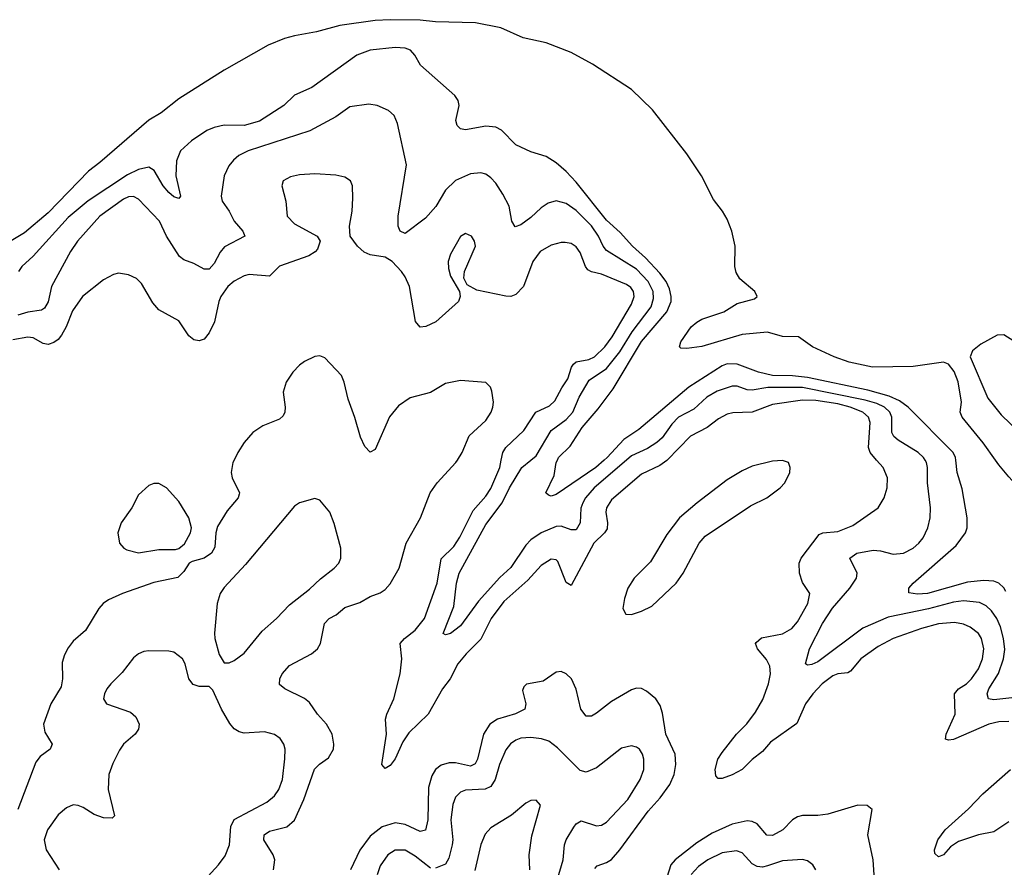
# Model space of a CAD drawing. Header units: inches. Extents: x 1449094 to 1618372, y 389908 to 534307.
# Tile 483 of 494: x 1601437 to 1605352, y 518381 to 521751. Entities that reach past the tile are written whole.
import ezdxf

# ---------------------------------------------------------------- set-up
doc = ezdxf.new("R2010")
doc.units = ezdxf.units.IN
doc.header["$MEASUREMENT"] = 0
doc.layers.add('B6501', color=7, linetype='Continuous')
doc.layers.add('B6502', color=7, linetype='Continuous')

msp = doc.modelspace()

# ---------------------------------------------------------------- linework, layer by layer
at = {"layer": 'B6501', "color": 5}
for points, elevation in [([(1602289.7, 520000), (1602285, 519990), (1602278.2, 519950), (1602281.6, 519930), (1602311.5, 519870), (1602310, 519864), (1602306.3, 519850), (1602262.1, 519797.9), (1602224.1, 519735.9), (1602217.5, 519710), (1602213.4, 519653.4), (1602199.2, 519630), (1602170, 519609.8), (1602122.8, 519597.2), (1602110.3, 519589.7), (1602090, 519557.2), (1602066.4, 519533.6), (1601970, 519512.8), (1601846, 519470), (1601790, 519444.1), (1601769.2, 519430), (1601751.3, 519410), (1601698.3, 519321.8), (1601650, 519280.4), (1601630, 519254), (1601614.8, 519225.2), (1601605.6, 519194.4), (1601606.9, 519130), (1601602.3, 519097.7), (1601561, 519030), (1601531.9, 518950), (1601537.5, 518917.5), (1601566.7, 518870), (1601558.4, 518850), (1601518.7, 518821.3), (1601500.8, 518799.2), (1601430.2, 518610)], 420), ([(1602446.2, 518370), (1602451.6, 518410), (1602445.5, 518430), (1602408.2, 518490), (1602408.8, 518510), (1602430, 518523.8), (1602499, 518541), (1602530, 518567.5), (1602567.3, 518650), (1602608.9, 518771.1), (1602628.7, 518791.3), (1602664.4, 518815.6), (1602684.3, 518850), (1602686.5, 518870), (1602678.9, 518910), (1602657, 518950), (1602621, 518990), (1602590, 519035.8), (1602570, 519051.6), (1602491.6, 519090), (1602470, 519108), (1602471.2, 519130), (1602480.4, 519150), (1602510, 519183.6), (1602596.9, 519230), (1602621.1, 519250), (1602632.9, 519270), (1602649.1, 519350), (1602667.7, 519370), (1602695.2, 519384.8), (1602730, 519414.2), (1602790, 519433.6), (1602830, 519457.4), (1602870, 519472.7), (1602890, 519485.6), (1602910, 519507.8), (1602945.7, 519570), (1602973.5, 519670), (1603030.3, 519769.7), (1603069, 519870), (1603096.9, 519910), (1603171.6, 519990), (1603177.8, 520000)], 420), ([(1604011.8, 520000), (1604010, 519998.1), (1603981.9, 519978.1), (1603910, 519943.4), (1603790, 519842.2), (1603770.7, 519810), (1603767.7, 519792.3), (1603774.9, 519750), (1603773.6, 519726.4), (1603762.5, 519710), (1603720.3, 519670), (1603630, 519501), (1603610, 519513.3), (1603576.6, 519596.6), (1603570, 519603.9), (1603550, 519605.3), (1603510, 519581.4), (1603457.4, 519522.6), (1603361.8, 519438.2), (1603311.6, 519370), (1603270, 519287.6), (1603212.1, 519230), (1603179, 519190), (1603148.6, 519130), (1603118.6, 519090), (1603061.6, 518990), (1602984.8, 518915.2), (1602960.7, 518879.3), (1602930, 518812.6), (1602910, 518785.1), (1602890, 518773.6), (1602877.4, 518790), (1602895.1, 518910), (1602892.2, 518970), (1602897.2, 518990), (1602925.3, 519050), (1602949.2, 519150), (1602956.5, 519210), (1602950.5, 519270), (1602967, 519290), (1603010, 519323.6), (1603046.7, 519370), (1603096.9, 519510), (1603112.3, 519607.7), (1603163.4, 519656.6), (1603186.7, 519693.3), (1603240.4, 519799.7), (1603290, 519856.4), (1603310, 519887.6), (1603346.6, 519970), (1603352, 520000)], 380), ([(1603850.3, 520000), (1603721.7, 519890), (1603686.5, 519850), (1603675.6, 519830), (1603668.5, 519808.5), (1603665.3, 519750), (1603650, 519722), (1603630, 519722.6), (1603590, 519737.2), (1603570, 519736.4), (1603510, 519711.1), (1603470, 519683.1), (1603450, 519661.2), (1603390, 519573.3), (1603346.5, 519533.5), (1603261.5, 519438.5), (1603190, 519340.7), (1603150, 519309.8), (1603130, 519305.1), (1603120.9, 519310), (1603162.7, 519417.3), (1603173.2, 519510), (1603184.7, 519550), (1603290, 519743.5), (1603354.9, 519830), (1603384.1, 519890), (1603433.1, 519970), (1603469.6, 520000)], 360), ([(1603761.5, 520000), (1603728, 519970), (1603570, 519863.6), (1603550, 519857), (1603540.1, 519860.1), (1603529.6, 519870), (1603561.6, 519938.4), (1603569.9, 519990), (1603574.8, 520000)], 340), ([(1605370, 518960.2), (1605330, 518958.6), (1605290, 518950.4), (1605150, 518888.2), (1605130, 518886.3), (1605118.4, 518890), (1605121, 518910), (1605157.1, 518990), (1605154.5, 519070), (1605170.3, 519089.7), (1605202.4, 519110), (1605221.8, 519130), (1605248.9, 519170), (1605265.3, 519210), (1605270.8, 519250), (1605261.3, 519290), (1605249.1, 519310), (1605215.8, 519335.8), (1605190, 519347.5), (1605153.8, 519353.8), (1605090, 519348.2), (1605022.8, 519330), (1604910.3, 519290), (1604850, 519258.4), (1604781, 519210), (1604740, 519160), (1604730, 519153.7), (1604690, 519149.4), (1604670, 519141.8), (1604627.6, 519110), (1604590.7, 519070), (1604561.7, 519030), (1604527.5, 518952.5), (1604422.4, 518877.6), (1604390, 518841.2), (1604350, 518809.9), (1604310, 518769.9), (1604270, 518748.5), (1604230, 518734.3), (1604214.2, 518734.2), (1604204.7, 518744.7), (1604202, 518770), (1604213.3, 518810), (1604230, 518837.4), (1604287.5, 518910), (1604328.7, 518951.3), (1604362.1, 518997.9), (1604391.5, 519048.5), (1604414.1, 519110), (1604422.6, 519150), (1604419.8, 519179.8), (1604406.7, 519206.7), (1604370.7, 519250), (1604362.6, 519270), (1604365, 519275), (1604386.6, 519293.4), (1604470, 519308.9), (1604507.6, 519330), (1604530, 519357.3), (1604570.6, 519430), (1604578.5, 519470), (1604550, 519513.6), (1604537.5, 519550), (1604536.5, 519590), (1604544.4, 519610), (1604615.8, 519704.2), (1604630, 519711.3), (1604690, 519716), (1604750, 519739.4), (1604850.5, 519809.5), (1604875, 519850), (1604886.8, 519890), (1604887.8, 519930), (1604869.8, 519970), (1604844.4, 520000)], 380), ([(1605430, 519060.1), (1605310, 519046.3), (1605288.8, 519050), (1605284.1, 519070), (1605290.9, 519090), (1605329.1, 519150.9), (1605349.5, 519210), (1605353.5, 519246.5), (1605349.2, 519290), (1605336.7, 519336.7), (1605322.6, 519370), (1605301, 519401), (1605280, 519420), (1605254, 519434), (1605190, 519440.9), (1605150, 519435.4), (1605050, 519407.8), (1604890, 519374.8), (1604788.9, 519331.1), (1604610, 519198.3), (1604586.6, 519186.6), (1604570, 519184.7), (1604562, 519190), (1604577.3, 519250), (1604628.5, 519350), (1604669.2, 519410.8), (1604738.3, 519490), (1604765, 519530), (1604766.7, 519550), (1604737.7, 519610), (1604765.1, 519630), (1604830, 519641.6), (1604859.6, 519639.6), (1604910, 519626.1), (1604951.6, 519630), (1604989.7, 519650), (1605012.7, 519670), (1605028.8, 519691.2), (1605047.4, 519730), (1605056.8, 519770), (1605059.1, 519810), (1605046.9, 519910), (1605047.3, 519970), (1605043, 519990), (1605036.8, 520000)], 360), ([(1605358, 519478), (1605350, 519492.2), (1605330, 519511), (1605310, 519518.2), (1605270, 519521.3), (1605205.9, 519514.1), (1605046.8, 519470), (1605006.8, 519466.8), (1604972.7, 519472.7), (1604971.8, 519490), (1604989.7, 519510), (1605160.2, 519659.8), (1605197.5, 519710), (1605204.7, 519730), (1605204.9, 519770), (1605185, 519885), (1605164.3, 519950), (1605159.3, 520000)], 340), ([(1605435.8, 520000), (1605436.4, 519996.4), (1605461.2, 519910), (1605464.7, 519875.3), (1605455.3, 519864.7), (1605410, 519889.2), (1605370, 519933.2), (1605330, 519981.2), (1605316.7, 520000)], 320), ([(1602171.6, 518330), (1602228, 518390), (1602253.6, 518426.4), (1602270.6, 518470), (1602277, 518543), (1602289.5, 518570.5), (1602420.2, 518639.8), (1602450, 518665.4), (1602467.3, 518690), (1602481.5, 518730), (1602491.9, 518811.9), (1602492.1, 518850), (1602486.9, 518870), (1602472.4, 518892.4), (1602450, 518908.3), (1602410, 518919.7), (1602330, 518914), (1602310, 518919.2), (1602290, 518931.2), (1602272.2, 518952.2), (1602239.7, 519010), (1602205.6, 519085.6), (1602190, 519099.3), (1602150, 519099.5), (1602126.9, 519106.9), (1602109.8, 519129.8), (1602095.1, 519190), (1602084.7, 519210), (1602050, 519236.4), (1602030, 519240.4), (1601950, 519241.3), (1601930, 519238.7), (1601910, 519229.6), (1601890, 519214), (1601844.1, 519155.9), (1601799.5, 519110), (1601783.1, 519090), (1601774, 519070), (1601770.4, 519050), (1601782, 519030), (1601878.1, 518998.1), (1601899.1, 518979.1), (1601911.5, 518950), (1601909, 518930), (1601896, 518910), (1601850, 518870.9), (1601833.3, 518846.7), (1601806.8, 518793.2), (1601792.1, 518750), (1601789.4, 518689.4), (1601814.3, 518585.7), (1601804.4, 518575.6), (1601770, 518577.1), (1601733.3, 518590), (1601690, 518618.5), (1601670, 518627), (1601650, 518628.7), (1601622.9, 518617.1), (1601590, 518589.8), (1601547, 518530), (1601534, 518490), (1601542.7, 518450), (1601594, 518370)], 440), ([(1603724.5, 518375.5), (1603733.7, 518386.3), (1603770, 518399.1), (1603790, 518411.3), (1603823.6, 518450), (1603935.8, 518604.2), (1603983.2, 518656.8), (1604022.5, 518710), (1604039.5, 518750), (1604046.3, 518790), (1604043.1, 518830), (1604005.7, 518910), (1603993, 518993), (1603983.6, 519023.6), (1603966.3, 519050), (1603930, 519081.3), (1603910, 519091.2), (1603890, 519092.4), (1603870, 519085.7), (1603790, 519039.8), (1603730, 518993.6), (1603710, 518982.2), (1603690, 518981.5), (1603668.1, 519010), (1603650, 519089.3), (1603631, 519130), (1603610, 519149.7), (1603590, 519158.7), (1603570, 519157), (1603518.9, 519121.1), (1603451.8, 519108.2), (1603441.6, 519098.4), (1603435.8, 519084.2), (1603450.2, 519030), (1603444.9, 519010), (1603408.6, 518991.4), (1603337.4, 518970), (1603305.8, 518950), (1603281, 518910), (1603258, 518810), (1603248.1, 518791.9), (1603230, 518782.8), (1603170, 518795.5), (1603144.2, 518795.8), (1603113.5, 518786.5), (1603091, 518769), (1603076, 518744), (1603062.7, 518697.3), (1603059.6, 518570), (1603050, 518527.8), (1603030, 518523), (1602970, 518550.3), (1602930, 518557.9), (1602877.9, 518542.1), (1602830, 518504.5), (1602790, 518449), (1602752.9, 518370)], 420), ([(1603573.5, 518330), (1603597.8, 518410), (1603602.8, 518470), (1603609.9, 518490), (1603640.4, 518539.6), (1603650, 518553.8), (1603670, 518565.4), (1603730, 518545.8), (1603750, 518548.4), (1603770, 518560.6), (1603855.2, 518650), (1603903.9, 518730), (1603918.3, 518770), (1603918.5, 518810), (1603913.5, 518830), (1603901.1, 518850), (1603890, 518858.7), (1603870, 518863.1), (1603830, 518854), (1603730, 518775.5), (1603690, 518758.8), (1603665.8, 518765.8), (1603576, 518856), (1603541.6, 518881.6), (1603511.7, 518891.7), (1603470, 518896.9), (1603430, 518893.7), (1603410, 518886.4), (1603388.9, 518871.1), (1603370, 518847.2), (1603344.6, 518790), (1603327.2, 518730), (1603310, 518701.5), (1603288.5, 518691.5), (1603210, 518687.5), (1603190, 518679.4), (1603170, 518659.7), (1603159.1, 518630), (1603151.3, 518570), (1603159.1, 518490), (1603156.4, 518470), (1603143.6, 518416.4), (1603130, 518393.2), (1603090, 518377.5)], 440), ([(1605370, 518562), (1605310, 518521.1), (1605249.9, 518509.9), (1605170, 518482.8), (1605138.6, 518461.4), (1605110, 518430.7), (1605090, 518421.8), (1605075.7, 518435.7), (1605074.3, 518450), (1605087.9, 518490), (1605116.4, 518530), (1605210, 518613.7), (1605266.8, 518673.2), (1605376.6, 518770)], 380), ([(1603464.9, 518370), (1603462.9, 518430), (1603473.9, 518506.1), (1603507.6, 518627.6), (1603490, 518647.3), (1603470, 518646.3), (1603450, 518635.4), (1603392.7, 518587.3), (1603310, 518538), (1603287.8, 518512.2), (1603270, 518471.8), (1603247.3, 518367.3)], 460), ([(1604834.6, 518350), (1604831, 518410), (1604809.9, 518510), (1604827, 518610), (1604806.3, 518626.3), (1604770, 518627.2), (1604650, 518591.3), (1604610, 518586.1), (1604550, 518587), (1604530, 518581.4), (1604510, 518569.8), (1604470.8, 518529.2), (1604430, 518506.4), (1604408.3, 518508.2), (1604370, 518553.2), (1604350, 518563.2), (1604330, 518565.6), (1604270, 518552), (1604190, 518516.7), (1604130, 518478), (1604043.8, 518410), (1604025.6, 518390), (1604010, 518340.4)], 420), ([(1603070, 518377.6), (1603010, 518425.4), (1602970, 518449), (1602930, 518449), (1602900.2, 518430), (1602870, 518386.3), (1602858.4, 518350)], 440), ([(1604602, 518370), (1604590.9, 518390.9), (1604570, 518406), (1604550, 518412.1), (1604470, 518406.5), (1604410, 518385.9), (1604390, 518381.6), (1604370, 518384.3), (1604350, 518395), (1604310, 518438.2), (1604286.6, 518446.6), (1604230, 518438.1), (1604172.9, 518410), (1604136.6, 518383.4), (1604107.4, 518352.6)], 440)]:
    msp.add_lwpolyline(points, dxfattribs=dict(at, elevation=elevation))
for points, elevation in [([(1604470, 519998.5), (1604430, 519996.2), (1604350, 519976.2), (1604310, 519957.8), (1604250, 519921.8), (1604130.3, 519830), (1604061.1, 519770), (1604010, 519703.5), (1603944.6, 519595.4), (1603880.3, 519530), (1603854.9, 519490), (1603841.3, 519450), (1603835.8, 519410), (1603847.4, 519387.4), (1603870, 519385.7), (1603910, 519398.9), (1603950, 519419.6), (1604046.9, 519510), (1604075.6, 519550), (1604139.3, 519670), (1604163.2, 519696.8), (1604342.5, 519817.5), (1604408.2, 519850), (1604461, 519890), (1604479.3, 519910), (1604499.8, 519950), (1604501.1, 519970), (1604494.5, 519990)], 420), ([(1601990, 519907.3), (1601970, 519907), (1601950, 519899.5), (1601910, 519861.2), (1601882.4, 519810), (1601841.1, 519750), (1601827.2, 519710), (1601834.4, 519670), (1601850.5, 519650), (1601863.2, 519643.2), (1601910, 519631.3), (1601990, 519643.8), (1602056.1, 519643.9), (1602070, 519647.7), (1602092.8, 519667.2), (1602115.6, 519710), (1602119.7, 519730), (1602109.7, 519770), (1602070, 519835.6), (1602020.9, 519890)], 420), ([(1602610, 519847), (1602550, 519829.6), (1602530, 519816.2), (1602335, 519585), (1602250, 519493.1), (1602234.5, 519470), (1602222, 519430), (1602211.1, 519311.1), (1602213, 519290), (1602230, 519226.8), (1602250, 519193.4), (1602270, 519193.7), (1602290, 519202.8), (1602330, 519232.6), (1602401, 519319), (1602458.7, 519370), (1602510, 519424.4), (1602590, 519486.9), (1602632.8, 519527.2), (1602688, 519570), (1602705.4, 519590), (1602713.7, 519610), (1602713.8, 519650), (1602687.2, 519747.2), (1602670, 519792.3), (1602630, 519840.9)], 440)]:
    msp.add_lwpolyline(points, close=True, dxfattribs=dict(at, elevation=elevation))
at = {"layer": 'B6502', "color": 5}
for points, elevation in [([(1605316.7, 520000), (1605268.4, 520068.5), (1605184.5, 520170), (1605176, 520190), (1605181.2, 520230), (1605168.5, 520311.5), (1605152.8, 520352.8), (1605130, 520382), (1605110, 520389.7), (1604990, 520371.6), (1604828, 520370), (1604735.3, 520390), (1604675.3, 520410), (1604589.2, 520450), (1604534, 520490), (1604470, 520491.8), (1604410, 520509.1), (1604310, 520498.9), (1604150, 520451.3), (1604090, 520443.6), (1604065.4, 520445.4), (1604061.2, 520450), (1604066, 520470), (1604107.6, 520530), (1604130, 520548), (1604150, 520560.5), (1604237.2, 520590), (1604290, 520622.4), (1604358.3, 520641.7), (1604369.2, 520650), (1604360.5, 520670), (1604300.8, 520720.8), (1604285.9, 520745.9), (1604280.6, 520770), (1604282.5, 520850), (1604269.1, 520910), (1604250, 520958), (1604231.8, 520990), (1604195.9, 521035.9), (1604147.6, 521130), (1604090, 521218), (1603953.4, 521393.4), (1603870, 521473.4), (1603714.6, 521574.6), (1603630, 521621.3), (1603530, 521659.6), (1603439, 521679), (1603350, 521718.9), (1603250, 521738.1), (1603090, 521742.6), (1603030, 521749.5), (1602910, 521751.2), (1602850, 521747.5), (1602710, 521728.5), (1602617.6, 521702.4), (1602530, 521687.7), (1602490, 521675.8), (1602425.6, 521650), (1602249.8, 521550.2), (1602070, 521436.6), (1601999.5, 521380.5), (1601950, 521351.2), (1601756, 521184), (1601710, 521149.2), (1601550, 520983.1), (1601456.1, 520903.9), (1601250, 520780.9)], 320), ([(1603574.8, 520000), (1603579.8, 520010), (1603625.2, 520054.8), (1603672.9, 520130), (1603736.8, 520203.2), (1603796.9, 520283.1), (1603910, 520471.6), (1604010.3, 520590), (1604027.2, 520630), (1604028, 520650), (1604020.7, 520680.7), (1604007.1, 520710), (1603983, 520743), (1603924.7, 520804.7), (1603873.6, 520850), (1603824.4, 520904.4), (1603770, 520953.6), (1603650, 521105.6), (1603610, 521148), (1603570, 521182.2), (1603530, 521207.1), (1603470, 521225.4), (1603410, 521253.5), (1603352.3, 521312.3), (1603330, 521323.5), (1603290, 521327.8), (1603210, 521313.6), (1603190, 521317), (1603177, 521330), (1603171.6, 521350), (1603184.2, 521410), (1603180.9, 521430), (1603167.7, 521450), (1603030.7, 521570), (1603007.8, 521610), (1602990.9, 521630), (1602970, 521637.8), (1602930, 521640.6), (1602830.4, 521630), (1602778.2, 521610), (1602598.6, 521481.4), (1602530, 521451.4), (1602487.2, 521410), (1602390, 521348.2), (1602330, 521330.5), (1602250, 521331.2), (1602210, 521323), (1602181.5, 521310), (1602120.8, 521270), (1602076.1, 521230), (1602061, 521190), (1602058, 521130), (1602076.9, 521050), (1602070, 521040.5), (1602050, 521047.2), (1602030, 521064.6), (1602007.5, 521090), (1601971.7, 521151.7), (1601950, 521165.3), (1601910, 521155.1), (1601866.3, 521133.7), (1601709.2, 521030.8), (1601630, 520964.9), (1601490, 520811.2), (1601445.8, 520770), (1601431.9, 520750)], 340), ([(1603469.6, 520000), (1603490, 520016.8), (1603550, 520117), (1603610, 520161.4), (1603637, 520190), (1603661.4, 520250), (1603701.9, 520318.1), (1603770, 520364.1), (1603822.7, 520430), (1603872.8, 520510), (1603947.7, 520610), (1603957.2, 520642.8), (1603955.5, 520670), (1603936.3, 520710), (1603890, 520759.2), (1603770, 520833.2), (1603756.4, 520850), (1603739.1, 520890), (1603710, 520932.1), (1603650, 520992.2), (1603610, 521020.5), (1603570, 521030.5), (1603538.7, 521021.3), (1603510, 521002.6), (1603470, 520964.9), (1603430, 520935.5), (1603407.1, 520927.1), (1603394, 520950), (1603383.7, 521010), (1603357.8, 521057.8), (1603330, 521100.5), (1603310, 521122.6), (1603290, 521136.4), (1603270, 521142.4), (1603230, 521138.9), (1603170, 521111.3), (1603130, 521073.8), (1603091.6, 521008.4), (1603050, 520962.2), (1602970, 520901.3), (1602950, 520909.7), (1602942.2, 520930), (1602941.4, 520970), (1602974.6, 521174.6), (1602938.6, 521338.6), (1602925.6, 521370), (1602903.7, 521390), (1602859, 521410), (1602824.9, 521415.1), (1602750, 521404.7), (1602694.5, 521365.5), (1602590.9, 521309.1), (1602345.3, 521230), (1602309, 521211), (1602287, 521193), (1602268.9, 521170), (1602250.3, 521130), (1602237.8, 521050), (1602241.7, 521030), (1602270, 520990.4), (1602289.7, 520949.7), (1602324.2, 520910), (1602331.7, 520890), (1602251.5, 520848.5), (1602233.5, 520826.5), (1602210, 520781.5), (1602190, 520759.8), (1602170, 520758.8), (1602130, 520781.2), (1602090, 520796.4), (1602073, 520810), (1602020.3, 520890), (1601992.5, 520950), (1601910, 521036.9), (1601890, 521048.3), (1601870, 521046.4), (1601850, 521038), (1601755.5, 520970), (1601667.2, 520870), (1601639.4, 520830), (1601563, 520690), (1601550.1, 520629.9), (1601536.2, 520603.8), (1601524, 520596), (1601470, 520588.5), (1601430, 520575.9)], 360), ([(1603352, 520000), (1603357.5, 520030), (1603369.4, 520050), (1603441.9, 520118.1), (1603489.1, 520190), (1603543.7, 520216.3), (1603564.7, 520235.3), (1603592.1, 520287.9), (1603616.7, 520323.3), (1603630.6, 520369.4), (1603639.1, 520380.9), (1603650, 520390.1), (1603699.5, 520400.5), (1603722.2, 520410), (1603763.9, 520450), (1603792.7, 520490), (1603870, 520619.7), (1603880.2, 520650), (1603878.2, 520670), (1603866.9, 520686.9), (1603850, 520698.8), (1603750, 520739), (1603710, 520748.1), (1603696.6, 520756.6), (1603686.2, 520770), (1603665.8, 520825.8), (1603650, 520848.6), (1603630, 520861.4), (1603605.7, 520865.7), (1603590, 520865.8), (1603550, 520854.8), (1603507.1, 520830), (1603477.4, 520790), (1603440.9, 520690), (1603410, 520658.3), (1603390, 520650.6), (1603370, 520651.4), (1603255.2, 520675.2), (1603216.6, 520696.6), (1603203.2, 520723.2), (1603206, 520750), (1603249.2, 520850), (1603245.2, 520870), (1603233.2, 520890), (1603210, 520901.2), (1603190, 520888.7), (1603150, 520819), (1603140.4, 520790), (1603141.7, 520761.7), (1603150, 520731.3), (1603185.5, 520670), (1603188.2, 520650), (1603181.6, 520630), (1603091.7, 520550), (1603051.5, 520531.5), (1603030, 520528.2), (1603011, 520551), (1602986.9, 520690), (1602970, 520728.7), (1602954.9, 520750), (1602917.7, 520790), (1602890, 520807), (1602830, 520815.7), (1602806.6, 520826.6), (1602780.4, 520850), (1602751.2, 520890), (1602748.2, 520930), (1602759.1, 520990), (1602761.1, 521041.1), (1602759.7, 521090), (1602751.8, 521110), (1602730, 521124.7), (1602693.4, 521133.4), (1602610, 521137.8), (1602550, 521134.6), (1602513.8, 521126.2), (1602484.9, 521110), (1602478.9, 521090), (1602494.6, 521030), (1602500.4, 520970), (1602530, 520939.6), (1602619.5, 520890), (1602632.2, 520870), (1602621, 520839), (1602612.2, 520827.8), (1602587.3, 520812.7), (1602470, 520771.6), (1602430, 520731.6), (1602350, 520737.5), (1602330, 520732.4), (1602290, 520711.5), (1602264.8, 520690), (1602236.8, 520650), (1602228.3, 520630), (1602211, 520550), (1602190, 520506), (1602170, 520481.3), (1602150, 520474.7), (1602130, 520478.7), (1602110, 520494.5), (1602070, 520554), (1601990, 520598), (1601965.8, 520625.8), (1601921.7, 520701.7), (1601901.7, 520721.7), (1601870, 520736.3), (1601830, 520742.6), (1601810, 520738.3), (1601770, 520716.4), (1601686.7, 520650), (1601646.5, 520593.5), (1601621.3, 520530), (1601602.9, 520497), (1601590, 520479.4), (1601572.9, 520467.1), (1601550, 520460.2), (1601530, 520463.7), (1601490, 520486.2), (1601470, 520489.4), (1601410, 520477.5)], 380), ([(1605470, 520422.8), (1605350, 520498), (1605323.5, 520496.5), (1605258.7, 520461.3), (1605225.3, 520434.7), (1605216.9, 520410), (1605286.8, 520246.8), (1605339.7, 520179.7), (1605412.3, 520110)], 320), ([(1603177.8, 520000), (1603196.4, 520030), (1603224.1, 520095.9), (1603290, 520157.6), (1603312, 520190), (1603318.7, 520210), (1603320.5, 520230), (1603314.6, 520274.6), (1603309.7, 520290), (1603290, 520308.3), (1603190, 520315.8), (1603130, 520304.2), (1603070, 520269), (1602990, 520247.7), (1602943.7, 520216.3), (1602908, 520172), (1602850, 520042.4), (1602830, 520031.3), (1602810, 520054.3), (1602791.7, 520091.7), (1602770, 520169.5), (1602742.8, 520242.8), (1602727.8, 520310), (1602716.2, 520336.2), (1602650, 520406), (1602630, 520414), (1602610, 520412.4), (1602570, 520392.6), (1602550, 520376.9), (1602523.6, 520350), (1602496.5, 520310), (1602484.2, 520270), (1602492.8, 520210), (1602491.9, 520190), (1602484.7, 520175.3), (1602470, 520163.1), (1602404.2, 520135.8), (1602364, 520110), (1602329.1, 520070), (1602303.9, 520030), (1602289.7, 520000)], 420), ([(1605159.3, 520000), (1605158.3, 520010), (1605148.2, 520030), (1604969.4, 520210), (1604935.6, 520235.6), (1604894.3, 520254.3), (1604810, 520278.4), (1604570, 520328.4), (1604510, 520335.1), (1604430, 520336.4), (1604374.2, 520350), (1604290, 520381), (1604250, 520382.3), (1604230, 520374.7), (1604097.1, 520290), (1603898.4, 520121.5), (1603838.8, 520081.2), (1603772.7, 520010), (1603761.5, 520000)], 340), ([(1605036.8, 520000), (1605030.6, 520010), (1605009.9, 520029.9), (1604930, 520078.5), (1604913.2, 520093.2), (1604904.9, 520110), (1604904.4, 520170), (1604896.6, 520190), (1604876.2, 520210), (1604845, 520225), (1604798.5, 520238.5), (1604550, 520288.8), (1604411.8, 520288.2), (1604350, 520277.7), (1604330, 520279.7), (1604290, 520293.4), (1604270, 520293.4), (1604210, 520274.2), (1604169.4, 520250), (1604118.2, 520201.8), (1604057.2, 520170), (1604030, 520142.4), (1603991.1, 520088.9), (1603970, 520070.4), (1603933.6, 520046.4), (1603870, 520016.9), (1603850.3, 520000)], 360), ([(1604844.4, 520000), (1604818.9, 520030), (1604811.5, 520050), (1604818.7, 520150), (1604812.7, 520170), (1604789.9, 520190), (1604739, 520210), (1604690, 520223.1), (1604603.3, 520236.7), (1604550, 520237.6), (1604430, 520220.9), (1604350, 520190.3), (1604272.6, 520187.4), (1604250, 520182.5), (1604216.2, 520163.8), (1604170, 520129), (1604104.7, 520095.3), (1604011.8, 520000)], 380)]:
    msp.add_lwpolyline(points, dxfattribs=dict(at, elevation=elevation))

doc.saveas('drawing.dxf')
